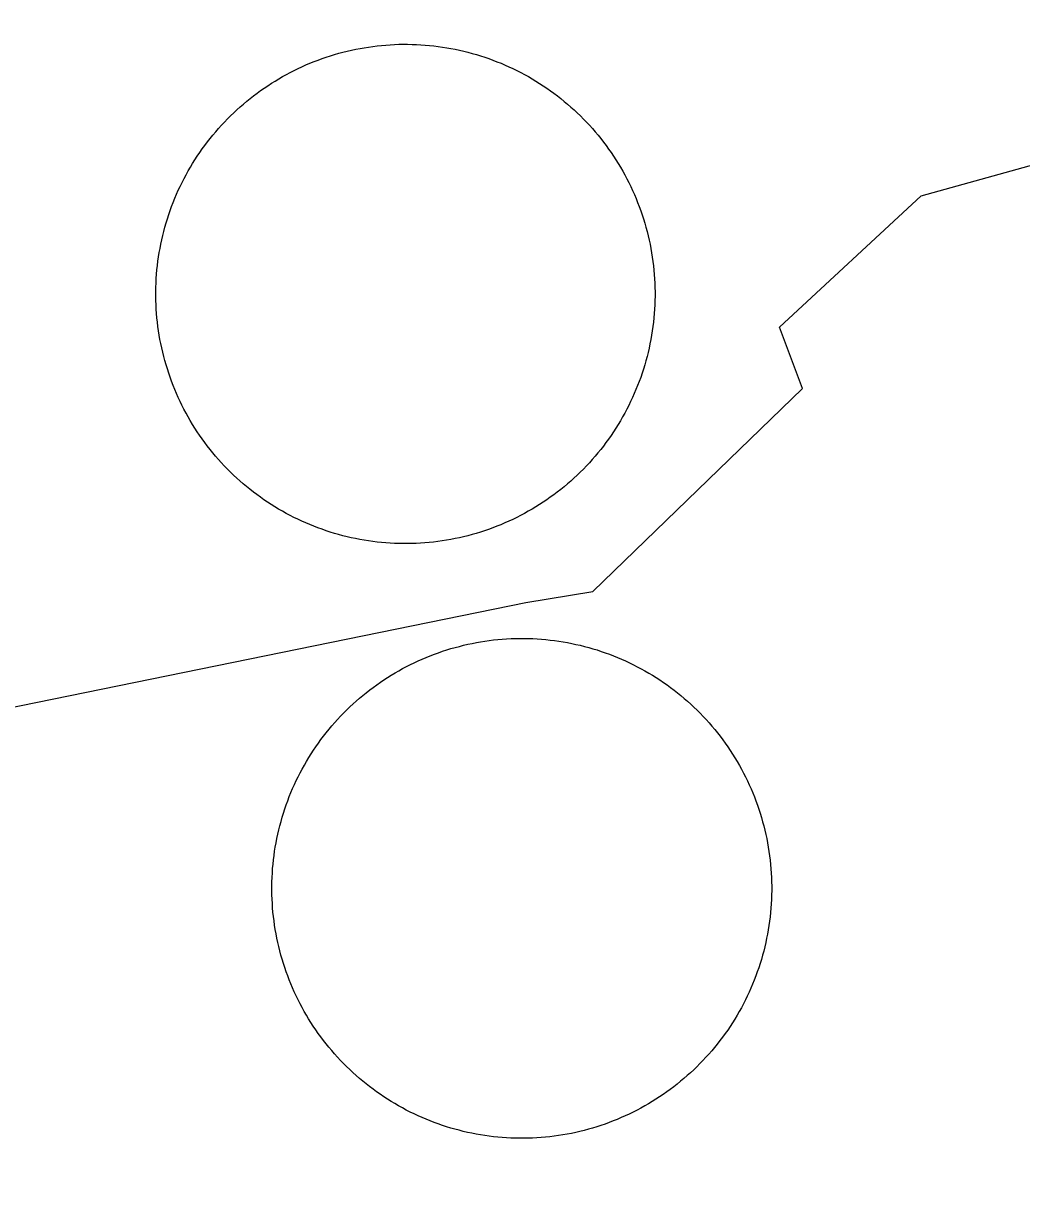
# Model space of a CAD drawing. Extents: x 3651524 to 3689615, y 505651 to 531377.
# Drawn here: x 3674188.6 to 3674296.2, y 513614.2 to 513740.5 of the extents above; entities that cross this region are included whole.
import ezdxf

# ---------------------------------------------------------------- set-up
doc = ezdxf.new("R2010")
doc.units = 0
for name, color, linetype in [('V-DOMW-TANK', 7, 'Continuous'), ('V-ROAD-CNTR', 7, 'Continuous'), ('V-UTIL-LINE', 7, 'Continuous')]:
    doc.layers.add(name, color=color, linetype=linetype)

msp = doc.modelspace()

# ---------------------------------------------------------------- linework, layer by layer
at = {"layer": 'V-DOMW-TANK'}
for points in [[(3674213.787, 513732.957), (3674214.168, 513733.232), (3674214.553, 513733.502), (3674214.942, 513733.764), (3674215.337, 513734.02), (3674215.735, 513734.266), (3674216.14, 513734.51), (3674216.546, 513734.743), (3674216.955, 513734.972), (3674217.371, 513735.194), (3674217.789, 513735.407), (3674218.211, 513735.611), (3674218.637, 513735.81), (3674219.067, 513736.003), (3674219.499, 513736.185), (3674219.935, 513736.361), (3674220.375, 513736.529), (3674220.816, 513736.691), (3674221.26, 513736.842), (3674221.707, 513736.988), (3674222.155, 513737.125), (3674222.608, 513737.254), (3674223.06, 513737.375), (3674223.517, 513737.489), (3674223.976, 513737.594), (3674224.435, 513737.692), (3674224.895, 513737.782), (3674225.358, 513737.862), (3674225.823, 513737.934), (3674226.288, 513738.001), (3674226.757, 513738.059), (3674227.222, 513738.108), (3674227.689, 513738.149), (3674228.158, 513738.182), (3674228.627, 513738.206), (3674229.096, 513738.223), (3674229.567, 513738.229), (3674230.034, 513738.229), (3674230.507, 513738.221), (3674230.976, 513738.202), (3674231.445, 513738.18), (3674231.916, 513738.147), (3674232.381, 513738.106), (3674232.848, 513738.057), (3674233.317, 513737.999), (3674233.78, 513737.934), (3674234.244, 513737.86), (3674234.707, 513737.778), (3674235.168, 513737.688), (3674235.627, 513737.59), (3674236.086, 513737.485), (3674236.54, 513737.371), (3674236.995, 513737.248), (3674237.446, 513737.119), (3674237.896, 513736.979), (3674238.343, 513736.836), (3674238.787, 513736.685), (3674239.227, 513736.523), (3674239.666, 513736.353), (3674240.102, 513736.179), (3674240.534, 513735.994), (3674240.964, 513735.804), (3674241.39, 513735.605), (3674241.812, 513735.398), (3674242.23, 513735.185), (3674242.645, 513734.964), (3674243.055, 513734.737), (3674243.463, 513734.501), (3674243.866, 513734.26), (3674244.263, 513734.01), (3674244.659, 513733.754), (3674245.048, 513733.494), (3674245.433, 513733.221), (3674245.812, 513732.945), (3674246.186, 513732.662), (3674246.557, 513732.373), (3674246.922, 513732.077), (3674247.282, 513731.775), (3674247.636, 513731.466), (3674247.985, 513731.153), (3674248.329, 513730.831), (3674248.667, 513730.506), (3674248.998, 513730.172), (3674249.326, 513729.834), (3674249.645, 513729.492), (3674249.959, 513729.142), (3674250.268, 513728.787), (3674250.569, 513728.427), (3674250.866, 513728.062), (3674251.155, 513727.692), (3674251.437, 513727.317), (3674251.712, 513726.936), (3674251.982, 513726.551), (3674252.244, 513726.162), (3674252.5, 513725.767), (3674252.75, 513725.369), (3674252.992, 513724.966), (3674253.225, 513724.558), (3674253.453, 513724.149), (3674253.674, 513723.733), (3674253.887, 513723.315)], [(3674203.045, 513708.273), (3674202.996, 513708.74), (3674202.955, 513709.209), (3674202.922, 513709.678), (3674202.9, 513710.147), (3674202.881, 513710.616), (3674202.873, 513711.087), (3674202.875, 513711.556), (3674202.883, 513712.025), (3674202.9, 513712.496), (3674202.924, 513712.965), (3674202.957, 513713.434), (3674202.998, 513713.898), (3674203.049, 513714.367), (3674203.105, 513714.834), (3674203.17, 513715.299), (3674203.244, 513715.764), (3674203.326, 513716.227), (3674203.416, 513716.688), (3674203.514, 513717.147), (3674203.619, 513717.605), (3674203.735, 513718.06), (3674203.854, 513718.515), (3674203.985, 513718.965), (3674204.123, 513719.418), (3674204.268, 513719.862), (3674204.422, 513720.307), (3674204.581, 513720.747), (3674204.749, 513721.185), (3674204.925, 513721.621), (3674205.11, 513722.054), (3674205.3, 513722.484), (3674205.499, 513722.91), (3674205.706, 513723.332), (3674205.919, 513723.749), (3674206.14, 513724.165), (3674206.367, 513724.577), (3674206.603, 513724.982), (3674206.844, 513725.384), (3674207.094, 513725.783), (3674207.35, 513726.176), (3674207.612, 513726.565), (3674207.883, 513726.95), (3674208.159, 513727.331), (3674208.442, 513727.708), (3674208.731, 513728.077), (3674209.027, 513728.441), (3674209.329, 513728.802), (3674209.64, 513729.156), (3674209.951, 513729.504), (3674210.273, 513729.848), (3674210.598, 513730.186), (3674210.93, 513730.518), (3674211.27, 513730.844), (3674211.612, 513731.167), (3674211.962, 513731.478), (3674212.317, 513731.788), (3674212.677, 513732.089), (3674213.042, 513732.384), (3674213.412, 513732.672), (3674213.787, 513732.957)], [(3674253.887, 513723.315), (3674254.094, 513722.891), (3674254.292, 513722.467), (3674254.483, 513722.037), (3674254.665, 513721.605), (3674254.841, 513721.169), (3674255.009, 513720.731), (3674255.171, 513720.288), (3674255.325, 513719.844), (3674255.468, 513719.397), (3674255.605, 513718.949), (3674255.734, 513718.496), (3674255.857, 513718.044), (3674255.97, 513717.587), (3674256.076, 513717.128), (3674256.172, 513716.669), (3674256.263, 513716.209), (3674256.344, 513715.746), (3674256.416, 513715.281), (3674256.482, 513714.816), (3674256.539, 513714.349), (3674256.588, 513713.882), (3674256.629, 513713.415), (3674256.662, 513712.944), (3674256.686, 513712.477), (3674256.703, 513712.006), (3674256.711, 513711.537), (3674256.711, 513711.068), (3674256.703, 513710.597), (3674256.684, 513710.128), (3674256.66, 513709.659), (3674256.627, 513709.19), (3674256.586, 513708.723), (3674256.537, 513708.254), (3674256.48, 513707.789), (3674256.414, 513707.324), (3674256.34, 513706.859), (3674256.258, 513706.397), (3674256.168, 513705.936), (3674256.072, 513705.477), (3674255.966, 513705.018), (3674255.851, 513704.564), (3674255.73, 513704.109), (3674255.601, 513703.656), (3674255.462, 513703.208), (3674255.318, 513702.761), (3674255.165, 513702.317), (3674255.003, 513701.877), (3674254.835, 513701.436), (3674254.659, 513701.002), (3674254.475, 513700.568), (3674254.284, 513700.14), (3674254.086, 513699.714), (3674253.879, 513699.292), (3674253.666, 513698.874), (3674253.447, 513698.459), (3674253.217, 513698.049), (3674252.982, 513697.641), (3674252.74, 513697.238), (3674252.492, 513696.841), (3674252.234, 513696.445), (3674251.972, 513696.056), (3674251.702, 513695.671), (3674251.425, 513695.29), (3674251.143, 513694.918), (3674250.854, 513694.545), (3674250.559, 513694.182), (3674250.256, 513693.822), (3674249.947, 513693.468), (3674249.633, 513693.119), (3674249.312, 513692.775), (3674248.986, 513692.437), (3674248.654, 513692.106), (3674248.314, 513691.778), (3674247.972, 513691.459), (3674247.622, 513691.145), (3674247.268, 513690.836), (3674246.907, 513690.535), (3674246.543, 513690.238), (3674246.172, 513689.949), (3674245.797, 513689.667), (3674245.416, 513689.39), (3674245.031, 513689.122), (3674244.642, 513688.86), (3674244.249, 513688.604), (3674243.85, 513688.354), (3674243.446, 513688.112), (3674243.041, 513687.879), (3674242.629, 513687.649), (3674242.213, 513687.43), (3674241.795, 513687.217), (3674241.374, 513687.01), (3674240.948, 513686.812), (3674240.518, 513686.621), (3674240.083, 513686.439), (3674239.649, 513686.263), (3674239.211, 513686.095), (3674238.769, 513685.933), (3674238.324, 513685.781), (3674237.88, 513685.636), (3674237.429, 513685.499)], [(3674237.429, 513685.499), (3674236.977, 513685.37), (3674236.524, 513685.247), (3674236.067, 513685.134), (3674235.611, 513685.028), (3674235.15, 513684.932), (3674234.689, 513684.841), (3674234.226, 513684.76), (3674233.761, 513684.686), (3674233.296, 513684.622), (3674232.831, 513684.565), (3674232.36, 513684.516), (3674231.895, 513684.475), (3674231.426, 513684.442), (3674230.957, 513684.417), (3674230.488, 513684.401), (3674230.017, 513684.393), (3674229.548, 513684.393), (3674229.079, 513684.401), (3674228.608, 513684.417), (3674228.139, 513684.444), (3674227.67, 513684.477), (3674227.203, 513684.518), (3674226.737, 513684.567), (3674226.27, 513684.624), (3674225.805, 513684.69), (3674225.34, 513684.764), (3674224.875, 513684.846), (3674224.416, 513684.936), (3674223.957, 513685.032), (3674223.499, 513685.138), (3674223.044, 513685.253), (3674222.589, 513685.374), (3674222.139, 513685.503), (3674221.688, 513685.64), (3674221.242, 513685.786), (3674220.797, 513685.939), (3674220.357, 513686.101), (3674219.919, 513686.269), (3674219.483, 513686.445), (3674219.05, 513686.629), (3674218.62, 513686.82), (3674218.194, 513687.018), (3674217.772, 513687.225), (3674217.355, 513687.438), (3674216.939, 513687.659), (3674216.529, 513687.887), (3674216.122, 513688.122), (3674215.718, 513688.364), (3674215.321, 513688.614), (3674214.928, 513688.87), (3674214.537, 513689.132), (3674214.154, 513689.402), (3674213.773, 513689.679), (3674213.398, 513689.961), (3674213.027, 513690.25), (3674212.663, 513690.545), (3674212.302, 513690.85), (3674211.948, 513691.155), (3674211.6, 513691.471), (3674211.256, 513691.792), (3674210.918, 513692.118), (3674210.586, 513692.45), (3674210.26, 513692.786), (3674209.939, 513693.132), (3674209.625, 513693.482), (3674209.316, 513693.836), (3674209.015, 513694.197), (3674208.72, 513694.561), (3674208.429, 513694.932), (3674208.149, 513695.307), (3674207.872, 513695.688), (3674207.602, 513696.073), (3674207.34, 513696.462), (3674207.084, 513696.855), (3674206.836, 513697.254), (3674206.592, 513697.658), (3674206.359, 513698.063), (3674206.132, 513698.475), (3674205.912, 513698.891), (3674205.697, 513699.309), (3674205.491, 513699.73), (3674205.294, 513700.156), (3674205.101, 513700.586), (3674204.919, 513701.019), (3674204.743, 513701.455), (3674204.575, 513701.893), (3674204.413, 513702.333), (3674204.262, 513702.778), (3674204.116, 513703.226), (3674203.979, 513703.675), (3674203.85, 513704.127), (3674203.729, 513704.58), (3674203.613, 513705.037), (3674203.51, 513705.493), (3674203.412, 513705.954), (3674203.322, 513706.413), (3674203.242, 513706.878), (3674203.168, 513707.341), (3674203.103, 513707.808), (3674203.045, 513708.273)], [(3674219.62, 513661.722), (3674219.876, 513662.115), (3674220.138, 513662.504), (3674220.408, 513662.891), (3674220.685, 513663.27), (3674220.971, 513663.647), (3674221.258, 513664.015), (3674221.555, 513664.382), (3674221.858, 513664.742), (3674222.165, 513665.097), (3674222.481, 513665.447), (3674222.802, 513665.789), (3674223.128, 513666.129), (3674223.462, 513666.461), (3674223.8, 513666.786), (3674224.144, 513667.108), (3674224.494, 513667.423), (3674224.85, 513667.73), (3674225.211, 513668.033), (3674225.575, 513668.328), (3674225.946, 513668.617), (3674226.323, 513668.902), (3674226.704, 513669.176), (3674227.089, 513669.447), (3674227.478, 513669.709), (3674227.873, 513669.965), (3674228.273, 513670.215), (3674228.676, 513670.456), (3674229.084, 513670.692), (3674229.495, 513670.919), (3674229.911, 513671.14), (3674230.329, 513671.353), (3674230.753, 513671.56), (3674231.179, 513671.759), (3674231.609, 513671.949), (3674232.041, 513672.134), (3674232.477, 513672.31), (3674232.917, 513672.478), (3674233.36, 513672.637), (3674233.804, 513672.791), (3674234.251, 513672.936), (3674234.701, 513673.074), (3674235.154, 513673.203), (3674235.608, 513673.323), (3674236.065, 513673.438), (3674236.524, 513673.543), (3674236.985, 513673.641), (3674237.446, 513673.733), (3674237.906, 513673.813), (3674238.373, 513673.885), (3674238.838, 513673.95), (3674239.305, 513674.008), (3674239.774, 513674.057), (3674240.243, 513674.098), (3674240.71, 513674.13), (3674241.181, 513674.155), (3674241.652, 513674.171), (3674242.121, 513674.177), (3674242.592, 513674.177), (3674243.063, 513674.171), (3674243.532, 513674.153), (3674244.003, 513674.128), (3674244.472, 513674.096), (3674244.939, 513674.055), (3674245.408, 513674.005), (3674245.875, 513673.948), (3674246.34, 513673.883), (3674246.805, 513673.809), (3674247.268, 513673.727), (3674247.731, 513673.637), (3674248.189, 513673.539), (3674248.648, 513673.432), (3674249.105, 513673.319), (3674249.559, 513673.197), (3674250.012, 513673.067), (3674250.461, 513672.93), (3674250.911, 513672.785), (3674251.353, 513672.631), (3674251.796, 513672.469), (3674252.234, 513672.302), (3674252.67, 513672.125), (3674253.102, 513671.941), (3674253.533, 513671.749), (3674253.959, 513671.55), (3674254.382, 513671.343), (3674254.8, 513671.13), (3674255.216, 513670.909), (3674255.628, 513670.682), (3674256.035, 513670.446), (3674256.437, 513670.202), (3674256.836, 513669.955), (3674257.233, 513669.699), (3674257.618, 513669.434), (3674258.005, 513669.164), (3674258.386, 513668.888), (3674258.761, 513668.605), (3674259.132, 513668.314), (3674259.496, 513668.019), (3674259.859, 513667.716), (3674260.215, 513667.407), (3674260.561, 513667.093)], [(3674260.561, 513667.093), (3674260.905, 513666.772), (3674261.245, 513666.444), (3674261.577, 513666.112), (3674261.903, 513665.775), (3674262.224, 513665.43), (3674262.542, 513665.08), (3674262.847, 513664.724), (3674263.15, 513664.366), (3674263.445, 513663.999), (3674263.732, 513663.628), (3674264.018, 513663.253), (3674264.295, 513662.873), (3674264.563, 513662.488), (3674264.827, 513662.096), (3674265.083, 513661.703), (3674265.331, 513661.304), (3674265.573, 513660.9), (3674265.808, 513660.493), (3674266.036, 513660.081), (3674266.257, 513659.665), (3674266.47, 513659.248), (3674266.677, 513658.824), (3674266.875, 513658.398), (3674267.066, 513657.968), (3674267.25, 513657.535), (3674267.426, 513657.099), (3674267.594, 513656.659), (3674267.754, 513656.217), (3674267.91, 513655.772), (3674268.053, 513655.326), (3674268.19, 513654.875), (3674268.319, 513654.422), (3674268.44, 513653.97), (3674268.555, 513653.511), (3674268.659, 513653.054), (3674268.757, 513652.594), (3674268.848, 513652.133), (3674268.929, 513651.67), (3674269.001, 513651.205), (3674269.067, 513650.738), (3674269.124, 513650.273), (3674269.173, 513649.804), (3674269.214, 513649.335), (3674269.247, 513648.866), (3674269.271, 513648.397), (3674269.288, 513647.926), (3674269.296, 513647.457), (3674269.294, 513646.986), (3674269.286, 513646.517), (3674269.269, 513646.046), (3674269.245, 513645.577), (3674269.212, 513645.108), (3674269.171, 513644.639), (3674269.122, 513644.17), (3674269.065, 513643.705), (3674268.999, 513643.238), (3674268.923, 513642.773), (3674268.841, 513642.311), (3674268.753, 513641.85), (3674268.655, 513641.389), (3674268.548, 513640.93), (3674268.434, 513640.476), (3674268.313, 513640.021), (3674268.182, 513639.568), (3674268.045, 513639.12), (3674267.899, 513638.671), (3674267.746, 513638.227), (3674267.584, 513637.785), (3674267.416, 513637.346), (3674267.24, 513636.91), (3674267.056, 513636.478), (3674266.865, 513636.048), (3674266.664, 513635.622), (3674266.457, 513635.198), (3674266.244, 513634.78), (3674266.023, 513634.364), (3674265.796, 513633.953), (3674265.56, 513633.547), (3674265.317, 513633.144), (3674265.067, 513632.744), (3674264.811, 513632.351), (3674264.549, 513631.96), (3674264.278, 513631.575), (3674264, 513631.194), (3674263.717, 513630.821), (3674263.428, 513630.449), (3674263.132, 513630.084), (3674262.83, 513629.724), (3674262.521, 513629.369), (3674262.206, 513629.019), (3674261.882, 513628.675), (3674261.559, 513628.337), (3674261.225, 513628.005), (3674260.887, 513627.678), (3674260.543, 513627.358), (3674260.193, 513627.043), (3674259.838, 513626.736), (3674259.478, 513626.432), (3674259.109, 513626.136), (3674258.741, 513625.847)], [(3674218.43, 513634.799), (3674218.217, 513635.218), (3674218.01, 513635.642), (3674217.811, 513636.066), (3674217.621, 513636.498), (3674217.437, 513636.931), (3674217.26, 513637.367), (3674217.095, 513637.805), (3674216.933, 513638.247), (3674216.779, 513638.694), (3674216.634, 513639.138), (3674216.499, 513639.589), (3674216.368, 513640.041), (3674216.247, 513640.496), (3674216.132, 513640.953), (3674216.028, 513641.412), (3674215.931, 513641.87), (3674215.839, 513642.333), (3674215.759, 513642.796), (3674215.686, 513643.261), (3674215.62, 513643.726), (3674215.563, 513644.193), (3674215.511, 513644.662), (3674215.473, 513645.129), (3674215.44, 513645.598), (3674215.415, 513646.069), (3674215.399, 513646.538), (3674215.395, 513647.009), (3674215.395, 513647.478), (3674215.401, 513647.949), (3674215.417, 513648.42), (3674215.442, 513648.889), (3674215.475, 513649.358), (3674215.516, 513649.827), (3674215.565, 513650.294), (3674215.624, 513650.761), (3674215.69, 513651.226), (3674215.763, 513651.69), (3674215.845, 513652.153), (3674215.935, 513652.616), (3674216.034, 513653.075), (3674216.14, 513653.534), (3674216.253, 513653.988), (3674216.376, 513654.445), (3674216.505, 513654.896), (3674216.642, 513655.346), (3674216.787, 513655.793), (3674216.941, 513656.239), (3674217.103, 513656.679), (3674217.271, 513657.12), (3674217.447, 513657.556), (3674217.631, 513657.988), (3674217.824, 513658.418), (3674218.022, 513658.844), (3674218.229, 513659.266), (3674218.442, 513659.688), (3674218.663, 513660.1), (3674218.893, 513660.511), (3674219.126, 513660.919), (3674219.37, 513661.322), (3674219.62, 513661.722)], [(3674258.741, 513625.847), (3674258.364, 513625.564), (3674257.985, 513625.288), (3674257.598, 513625.019), (3674257.209, 513624.755), (3674256.816, 513624.499), (3674256.414, 513624.251), (3674256.011, 513624.008), (3674255.603, 513623.774), (3674255.191, 513623.545), (3674254.778, 513623.326), (3674254.358, 513623.111), (3674253.934, 513622.906), (3674253.508, 513622.707), (3674253.078, 513622.517), (3674252.646, 513622.332), (3674252.21, 513622.156), (3674251.769, 513621.988), (3674251.329, 513621.827), (3674250.882, 513621.675), (3674250.436, 513621.53), (3674249.983, 513621.392), (3674249.533, 513621.263), (3674249.078, 513621.14), (3674248.621, 513621.028), (3674248.165, 513620.921), (3674247.704, 513620.823), (3674247.243, 513620.735), (3674246.778, 513620.653), (3674246.313, 513620.579), (3674245.848, 513620.514), (3674245.382, 513620.456), (3674244.913, 513620.407), (3674244.446, 513620.368), (3674243.975, 513620.336), (3674243.506, 513620.311), (3674243.039, 513620.295), (3674242.566, 513620.286), (3674242.094, 513620.286), (3674241.625, 513620.295), (3674241.154, 513620.311), (3674240.685, 513620.336), (3674240.216, 513620.368), (3674239.747, 513620.413), (3674239.278, 513620.461), (3674238.812, 513620.518), (3674238.347, 513620.583), (3674237.882, 513620.657), (3674237.419, 513620.739), (3674236.956, 513620.831), (3674236.497, 513620.925), (3674236.039, 513621.032), (3674235.584, 513621.147), (3674235.127, 513621.267), (3674234.677, 513621.398), (3674234.226, 513621.536), (3674233.78, 513621.681), (3674233.333, 513621.835), (3674232.893, 513621.997), (3674232.452, 513622.164), (3674232.016, 513622.341), (3674231.584, 513622.525), (3674231.154, 513622.715), (3674230.728, 513622.914), (3674230.306, 513623.121), (3674229.884, 513623.336), (3674229.471, 513623.555), (3674229.059, 513623.784), (3674228.653, 513624.022), (3674228.25, 513624.262), (3674227.851, 513624.511), (3674227.455, 513624.767), (3674227.066, 513625.032), (3674226.681, 513625.3), (3674226.3, 513625.576), (3674225.926, 513625.861), (3674225.555, 513626.15), (3674225.188, 513626.447), (3674224.83, 513626.748), (3674224.473, 513627.057), (3674224.125, 513627.373), (3674223.781, 513627.694), (3674223.443, 513628.02), (3674223.11, 513628.353), (3674222.784, 513628.691), (3674222.462, 513629.035), (3674222.149, 513629.386), (3674221.84, 513629.74), (3674221.535, 513630.1), (3674221.242, 513630.467), (3674220.953, 513630.838), (3674220.67, 513631.213), (3674220.394, 513631.593), (3674220.124, 513631.978), (3674219.861, 513632.368), (3674219.605, 513632.763), (3674219.356, 513633.162), (3674219.114, 513633.566), (3674218.878, 513633.973), (3674218.651, 513634.385), (3674218.43, 513634.799)]]:
    msp.add_lwpolyline(points, dxfattribs=at)
at = {"layer": 'V-ROAD-CNTR'}
msp.add_arc((3369500.72, 1494795.426), 1027714.144, 287.241303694, 287.317795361, dxfattribs=at)
at = {"layer": 'V-UTIL-LINE'}
for points in [[(3674049.724, 513838.988), (3674053.328, 513819.436), (3674058.473, 513816.683), (3674080.245, 513723.282), (3674095.839, 513651.203), (3674091.906, 513643.486), (3674115.266, 513547.718), (3674117.048, 513546.141), (3674124.042, 513515.533), (3674126.821, 513510.403), (3674135.015, 513473.08), (3674138.568, 513474.67), (3674129.973, 513513.77), (3674128.582, 513516.533), (3674122.186, 513545.956), (3674120.593, 513550.892), (3674099.021, 513643.109), (3674104.143, 513649.051), (3674105.524, 513650.042), (3674242.774, 513678.05)], [(3674242.774, 513678.05), (3674250, 513679.238), (3674272.634, 513701.129), (3674270.125, 513707.722), (3674285.426, 513721.875), (3674338.727, 513736.705), (3674380.255, 513752.384)]]:
    msp.add_lwpolyline(points, dxfattribs=at)

doc.saveas('drawing.dxf')
